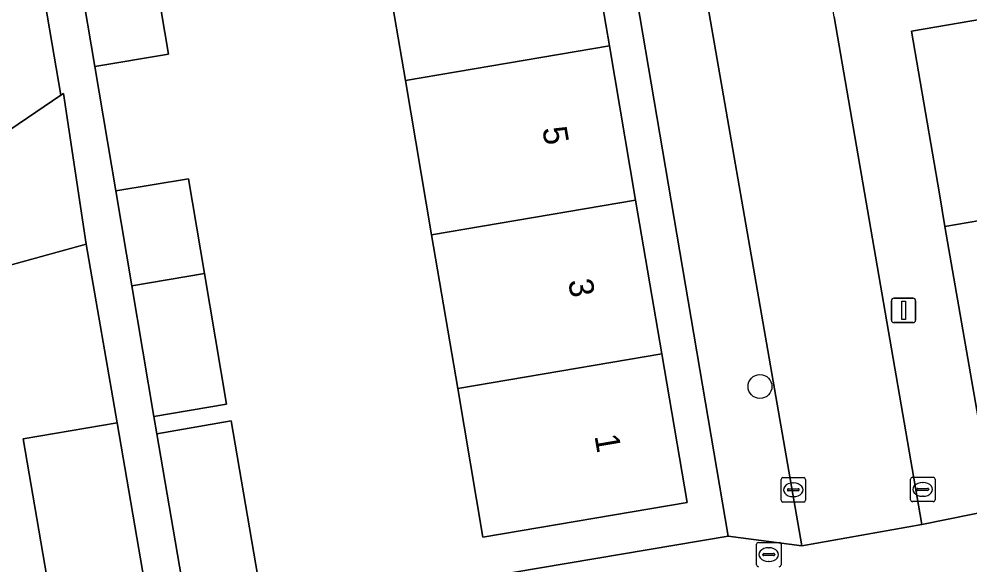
# Model space of a CAD drawing. Extents: x 162879 to 165540, y 384011 to 385181.
# Drawn here: x 164321.93 to 164360.84, y 384419.14 to 384441.49 of the extents above; entities that cross this region are included whole.
import ezdxf

# ---------------------------------------------------------------- set-up
doc = ezdxf.new("R2010")
doc.units = 0
for name, color, linetype in [('IMGEO_Boom', 7, 'Continuous'), ('IMGEO_Brandkraan', 7, 'Continuous'), ('IMGEO_Erf', 7, 'Continuous'), ('IMGEO_Kolk', 7, 'Continuous'), ('IMGEO_Lichtmast', 7, 'Continuous'), ('IMGEO_Muur', 7, 'Continuous'), ('IMGEO_Pand', 7, 'Continuous'), ('IMGEO_Pand_nummerreeks', 7, 'Continuous'), ('IMGEO_Rijbaan_lokaal_open', 7, 'Continuous'), ('IMGEO_Voetpad_open', 7, 'Continuous')]:
    doc.layers.add(name, color=color, linetype=linetype)

msp = doc.modelspace()

# ---------------------------------------------------------------- linework, layer by layer
at = {"layer": 'IMGEO_Boom'}
msp.add_circle((164352.25, 384426.45), 0.489, dxfattribs=at)
at = {"layer": 'IMGEO_Brandkraan'}
for p, q in [((164352.109, 384419.142), (164352.109, 384419.994)), ((164352.184, 384420.068), (164353.036, 384420.068)), ((164352.597, 384419.848), (164352.622, 384419.848)), ((164353.11, 384419.994), (164353.11, 384419.142)), ((164352.368, 384419.562), (164352.368, 384419.574)), ((164352.806, 384419.525), (164352.408, 384419.525)), ((164352.411, 384419.611), (164352.809, 384419.611)), ((164352.852, 384419.574), (164352.852, 384419.562)), ((164352.62, 384419.288), (164352.595, 384419.288))]:
    msp.add_line(p, q, dxfattribs=at)
for points in [[(164352.109, 384419.142), (164352.109, 384419.994)], [(164352.184, 384420.068), (164353.036, 384420.068)], [(164353.11, 384419.994), (164353.11, 384419.142)]]:
    msp.add_lwpolyline(points, dxfattribs=at)
for centre, radius, start, end in [((164352.186, 384419.992), 0.0765, 91.552, 178.448), ((164352.186, 384419.992), 0.0765, 91.552, 178.448), ((164353.034, 384419.992), 0.0765, 1.552, 88.448), ((164353.034, 384419.992), 0.0765, 1.552, 88.448), ((164352.408, 384419.571), 0.0403, 85.8775, 175.7526), ((164352.405, 384419.561), 0.0366, 178.938, 274.7102), ((164352.809, 384419.568), 0.043, 264.8664, 352.4533), ((164352.813, 384419.573), 0.0386, 1.7309, 96.639), ((164352.186, 384419.144), 0.0765, 181.552, 268.448), ((164352.186, 384419.144), 0.0765, 181.552, 268.448), ((164353.034, 384419.144), 0.0765, 271.552, 358.448), ((164353.034, 384419.144), 0.0765, 271.552, 358.448)]:
    msp.add_arc(centre, radius, start, end, dxfattribs=at)
for centre, major_axis, ratio, start_param, end_param in [((164352.596, 384419.568), (-0.387, 0.002), 0.722429, 4.712389, 7.853982), ((164352.621, 384419.568), (-0.39, 0.002), 0.717154, 1.570796, 4.712389)]:
    msp.add_ellipse(centre, major_axis=major_axis, ratio=ratio, start_param=start_param, end_param=end_param, dxfattribs=at)
at = {"layer": 'IMGEO_Erf'}
for points in [[(164327.457, 384443.533), (164328.044, 384440.05), (164325.034, 384439.543), (164325.892, 384434.453), (164328.868, 384434.954), (164329.52, 384431.077), (164330.422, 384425.722), (164327.446, 384425.221), (164327.564, 384424.517), (164330.611, 384425.039), (164331.703, 384418.665), (164328.656, 384418.143), (164328.92, 384416.601), (164329.038, 384416.627), (164350.941, 384420.326), (164343.249, 384465.605)], [(164300.956, 384410.768), (164327.581, 384415.411), (164327.432, 384416.279), (164327.143, 384417.966), (164323.298, 384417.308), (164322.099, 384424.309), (164325.944, 384424.967), (164324.669, 384432.28), (164318.784, 384430.647), (164317.404, 384434.139), (164323.63, 384438.372), (164321.23, 384452.446)], [(164345.047, 384446.522), (164346.09, 384440.388), (164347.162, 384434.075), (164348.231, 384427.782), (164349.265, 384421.698), (164340.914, 384420.279), (164339.88, 384426.363), (164338.811, 384432.656), (164337.739, 384438.969), (164336.696, 384445.103)]]:
    msp.add_lwpolyline(points, dxfattribs=at)
msp.add_lwpolyline([(164388.592, 384446.161), (164382.493, 384445.114), (164383.035, 384441.952), (164379.38, 384441.325), (164378.838, 384444.487), (164368.003, 384442.629), (164368.561, 384439.375), (164364.906, 384438.748), (164364.348, 384442.002), (164358.455, 384440.993), (164359.59, 384434.335), (164359.817, 384433.004), (164365.538, 384433.985), (164365.296, 384435.396), (164369.051, 384436.04), (164369.298, 384434.601), (164375.036, 384435.585), (164380.506, 384436.523), (164380.25, 384438.012), (164383.937, 384438.645), (164384.18, 384437.229), (164389.955, 384438.22)], close=True, dxfattribs=at)
at = {"layer": 'IMGEO_Kolk'}
for p, q in [((164353.111, 384421.793), (164353.111, 384422.645)), ((164353.186, 384422.719), (164354.038, 384422.719)), ((164354.112, 384422.645), (164354.112, 384421.793)), ((164358.412, 384421.808), (164358.412, 384422.66)), ((164358.487, 384422.734), (164359.339, 384422.734)), ((164358.9, 384422.514), (164358.925, 384422.514)), ((164359.413, 384422.66), (164359.413, 384421.808)), ((164353.37, 384422.213), (164353.37, 384422.225)), ((164353.808, 384422.176), (164353.41, 384422.176)), ((164353.413, 384422.262), (164353.811, 384422.262)), ((164353.599, 384422.499), (164353.624, 384422.499)), ((164353.854, 384422.225), (164353.854, 384422.213)), ((164358.671, 384422.228), (164358.671, 384422.24)), ((164359.109, 384422.191), (164358.711, 384422.191)), ((164358.714, 384422.277), (164359.112, 384422.277)), ((164359.155, 384422.24), (164359.155, 384422.228)), ((164353.622, 384421.939), (164353.597, 384421.939)), ((164358.923, 384421.954), (164358.898, 384421.954)), ((164354.038, 384421.719), (164353.186, 384421.719)), ((164359.339, 384421.734), (164358.487, 384421.734))]:
    msp.add_line(p, q, dxfattribs=at)
for points in [[(164353.111, 384421.793), (164353.111, 384422.645)], [(164353.186, 384422.719), (164354.038, 384422.719)], [(164354.112, 384422.645), (164354.112, 384421.793)], [(164358.412, 384421.808), (164358.412, 384422.66)], [(164358.487, 384422.734), (164359.339, 384422.734)], [(164359.413, 384422.66), (164359.413, 384421.808)], [(164354.038, 384421.719), (164353.186, 384421.719)], [(164359.339, 384421.734), (164358.487, 384421.734)]]:
    msp.add_lwpolyline(points, dxfattribs=at)
for centre, radius, start, end in [((164353.188, 384422.643), 0.0765, 91.552, 178.448), ((164353.188, 384422.643), 0.0765, 91.552, 178.448), ((164354.036, 384422.643), 0.0765, 1.552, 88.448), ((164354.036, 384422.643), 0.0765, 1.552, 88.448), ((164358.489, 384422.658), 0.0765, 91.552, 178.448), ((164358.489, 384422.658), 0.0765, 91.552, 178.448), ((164359.337, 384422.658), 0.0765, 1.552, 88.448), ((164359.337, 384422.658), 0.0765, 1.552, 88.448), ((164353.41, 384422.222), 0.0403, 85.8775, 175.7526), ((164353.407, 384422.212), 0.0366, 178.938, 274.7102), ((164353.811, 384422.219), 0.043, 264.8664, 352.4533), ((164353.815, 384422.224), 0.0386, 1.7309, 96.639), ((164358.711, 384422.237), 0.0403, 85.8775, 175.7526), ((164358.708, 384422.227), 0.0366, 178.938, 274.7102), ((164359.112, 384422.234), 0.043, 264.8664, 352.4533), ((164359.116, 384422.239), 0.0386, 1.7309, 96.639), ((164353.188, 384421.795), 0.0765, 181.552, 268.448), ((164353.188, 384421.795), 0.0765, 181.552, 268.448), ((164354.036, 384421.795), 0.0765, 271.552, 358.448), ((164354.036, 384421.795), 0.0765, 271.552, 358.448), ((164358.489, 384421.81), 0.0765, 181.552, 268.448), ((164358.489, 384421.81), 0.0765, 181.552, 268.448), ((164359.337, 384421.81), 0.0765, 271.552, 358.448), ((164359.337, 384421.81), 0.0765, 271.552, 358.448)]:
    msp.add_arc(centre, radius, start, end, dxfattribs=at)
for centre, major_axis, ratio, start_param, end_param in [((164358.899, 384422.234), (-0.387, 0.002), 0.722429, 4.712389, 7.853982), ((164358.924, 384422.234), (-0.39, 0.002), 0.717154, 1.570796, 4.712389), ((164353.598, 384422.219), (-0.387, 0.002), 0.722429, 4.712389, 7.853982), ((164353.623, 384422.219), (-0.39, 0.002), 0.717154, 1.570796, 4.712389)]:
    msp.add_ellipse(centre, major_axis=major_axis, ratio=ratio, start_param=start_param, end_param=end_param, dxfattribs=at)
at = {"layer": 'IMGEO_Lichtmast'}
for p, q in [((164357.631, 384429.162), (164357.631, 384429.962)), ((164357.631, 384429.962), (164357.631, 384429.162)), ((164357.731, 384430.062), (164358.521, 384430.062)), ((164358.521, 384430.062), (164357.731, 384430.062)), ((164358.621, 384429.962), (164358.621, 384429.162)), ((164358.621, 384429.162), (164358.621, 384429.962)), ((164358.521, 384429.062), (164357.731, 384429.062)), ((164357.731, 384429.062), (164358.521, 384429.062))]:
    msp.add_line(p, q, dxfattribs=at)
msp.add_lwpolyline([(164358.051, 384429.937), (164358.201, 384429.937), (164358.201, 384429.187), (164358.051, 384429.187), (164358.051, 384429.937)], dxfattribs=at)
for centre, start, end in [((164357.731, 384429.962), 90, 180), ((164357.731, 384429.962), 90, 180), ((164358.521, 384429.962), 0, 90), ((164358.521, 384429.962), 360, 90), ((164357.731, 384429.162), 180, 270), ((164357.731, 384429.162), 180, 270), ((164358.521, 384429.162), 270, 0), ((164358.521, 384429.162), 270, 0)]:
    msp.add_arc(centre, 0.1, start, end, dxfattribs=at)
at = {"layer": 'IMGEO_Muur'}
msp.add_lwpolyline([(164359.817, 384433.004), (164359.59, 384434.335)], dxfattribs=at)
at = {"layer": 'IMGEO_Pand'}
for points in [[(164336.696, 384445.103), (164337.739, 384438.969), (164346.09, 384440.388), (164345.047, 384446.522)], [(164327.457, 384443.533), (164324.448, 384443.022), (164325.034, 384439.543), (164328.044, 384440.05)], [(164346.09, 384440.388), (164337.739, 384438.969), (164338.811, 384432.656), (164347.162, 384434.075)], [(164323.74, 384438.447), (164323.63, 384438.372), (164317.404, 384434.139), (164318.784, 384430.647), (164324.669, 384432.28)], [(164375.036, 384435.585), (164369.298, 384434.601), (164369.051, 384436.04), (164365.296, 384435.396), (164365.538, 384433.985), (164359.817, 384433.004), (164361.494, 384423.363), (164367.652, 384424.419), (164368.002, 384422.378), (164370.776, 384422.854), (164370.408, 384424.999), (164376.667, 384426.073)], [(164329.52, 384431.077), (164328.868, 384434.954), (164325.892, 384434.453), (164326.545, 384430.572)], [(164347.162, 384434.075), (164338.811, 384432.656), (164339.88, 384426.363), (164348.231, 384427.782)], [(164329.52, 384431.077), (164326.545, 384430.572), (164327.446, 384425.221), (164330.422, 384425.722)], [(164348.231, 384427.782), (164339.88, 384426.363), (164340.914, 384420.279), (164349.265, 384421.698)], [(164323.298, 384417.308), (164327.143, 384417.966), (164325.944, 384424.967), (164322.099, 384424.309)], [(164328.656, 384418.143), (164331.703, 384418.665), (164330.611, 384425.039), (164327.564, 384424.517)]]:
    msp.add_lwpolyline(points, close=True, dxfattribs=at)
at = {"layer": 'IMGEO_Rijbaan_lokaal_open'}
msp.add_lwpolyline([(164355.287, 384441.577), (164353.562, 384451.428), (164348.626, 384450.592), (164353.958, 384419.931), (164358.867, 384420.803)], close=True, dxfattribs=at)
at = {"layer": 'IMGEO_Voetpad_open'}
for points in [[(164355.287, 384441.577), (164358.867, 384420.803), (164361.908, 384421.419), (164361.494, 384423.363), (164359.817, 384433.004), (164359.59, 384434.335), (164358.455, 384440.993), (164364.348, 384442.002), (164366.519, 384442.374), (164366.255, 384443.915), (164361.983, 384468.868)], [(164321.23, 384452.446), (164323.63, 384438.372), (164323.74, 384438.447), (164324.669, 384432.28), (164325.944, 384424.967), (164327.143, 384417.966), (164327.432, 384416.279), (164327.581, 384415.411), (164327.721, 384415.435), (164327.519, 384416.294), (164328.92, 384416.601), (164328.656, 384418.143), (164327.564, 384424.517), (164327.446, 384425.221), (164326.545, 384430.572), (164325.892, 384434.453), (164325.034, 384439.543), (164324.448, 384443.022)], [(164361.908, 384421.419), (164358.867, 384420.803), (164353.958, 384419.931), (164350.941, 384420.326), (164329.038, 384416.627), (164328.92, 384416.601), (164327.519, 384416.294), (164327.721, 384415.435), (164327.581, 384415.411), (164300.956, 384410.768)]]:
    msp.add_lwpolyline(points, dxfattribs=at)
msp.add_lwpolyline([(164348.626, 384450.592), (164348.114, 384453.537), (164345.787, 384466.921), (164345.26, 384466.83), (164343.058, 384466.729), (164343.249, 384465.605), (164350.941, 384420.326), (164353.958, 384419.931)], close=True, dxfattribs=at)

# ---------------------------------------------------------------- texts
at = {"layer": 'IMGEO_Pand_nummerreeks'}
for s, p in [('5', (164343.336, 384437.014)), ('3', (164344.395, 384430.776)), ('1', (164345.474, 384424.427))]:
    msp.add_text(s, height=1, rotation=279.6423, dxfattribs=at).set_placement(p)

doc.saveas('drawing.dxf')
